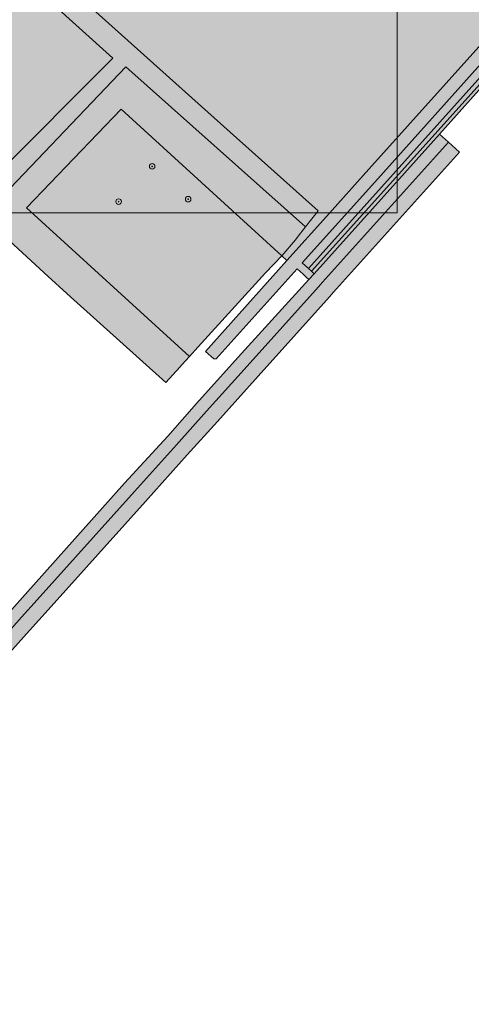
# Model space of a CAD drawing. Extents: x 101956 to 105180, y 476926 to 481317.
# Tile 550 of 649: x 104874 to 104938, y 479895 to 480036. Entities that reach past the tile are written whole.
import ezdxf

# ---------------------------------------------------------------- set-up
doc = ezdxf.new("R2010")
doc.units = 0
doc.header["$LTSCALE"] = 0.5
for name, color, linetype, lineweight in [('B-WE-GR-BEPLANTING_CULTUUR_BOSPLANTSOEN-GV', 90, 'Continuous', 18), ('B-WE-GR-BOOM-S', 90, 'Continuous', 25), ('B-WE-GR-GROENVOORZIENING-GV', 80, 'Continuous', 18), ('B-WE-GR-HAAG-GV', 90, 'Continuous', 13), ('B-WE-OG-TERREIN_CULTUURSCHEIDING-GV', 7, 'Continuous', 18), ('B-WE-OG-TERREIN_ERF-GV', 7, 'Continuous', 18), ('B-WE-OG-WEG-GV', 7, 'Continuous', 18), ('B-WE-VH-VERHARDING_ASFALT-GV', 252, 'Continuous', 18), ('B-WE-VH-VERHARDING_HALFVERHARDING-GV', 252, 'Continuous', 18), ('B-WE-VH-VERHARDING_TEGEL-GV', 252, 'Continuous', 18)]:
    doc.layers.add(name, color=color, linetype=linetype, lineweight=lineweight)
for name, color, linetype, lineweight, true_color in [('B-WE-GR-BEPLANTING_CULTUUR_BOSPLANTSOEN-V', 7, 'Continuous', 18, 0xa5a552), ('B-WE-GR-GROENVOORZIENING-V', 7, 'Continuous', 18, 0x67a552), ('B-WE-GR-HAAG-V', 7, 'Continuous', 18, 0x67a552), ('B-WE-OG-TERREIN_CULTUURSCHEIDING-V', 7, 'Continuous', 18, 0x28c846), ('B-WE-OG-TERREIN_ERF-V', 7, 'Continuous', 18, 0x28c846), ('B-WE-OG-WEG-V', 7, 'Continuous', 18, 0xcdcdcd), ('B-WE-VH-VERHARDING_ASFALT-V', 7, 'Continuous', 18, 0xcdcdcd), ('B-WE-VH-VERHARDING_HALFVERHARDING-V', 7, 'Continuous', 18, 0xd7aa8c), ('B-WE-VH-VERHARDING_TEGEL-V', 7, 'Continuous', 18, 0xcdcdcd)]:
    doc.layers.add(name, color=color, linetype=linetype, lineweight=lineweight, true_color=true_color)
doc.layers.add('X-XX-AL-HULPLIJN-G', color=7, linetype='Continuous', lineweight=18, plot=False)

# ---------------------------------------------------------------- blocks, each defined once
blk = doc.blocks.new('SGR-BOOM_01-SO')
at = {"linetype": 'ByBlock', "lineweight": 18}
h = blk.add_hatch(color=0, dxfattribs=at)
h.dxf.hatch_style = 1
edge = h.paths.add_edge_path()
edge.add_arc((0, 0), 0.25, 0, 360)
at = {"color": 0, "linetype": 'ByBlock', "lineweight": 18}
for radius in [2, 0.25]:
    blk.add_circle((0, 0), radius, dxfattribs=at)

msp = doc.modelspace()

# ---------------------------------------------------------------- hatches: boundary and pattern name
at = {"layer": 'B-WE-GR-BEPLANTING_CULTUUR_BOSPLANTSOEN-V'}
for points in [[(104856.162, 480019.031), (104860.777, 480014.866), (104866.132, 480009.978), (104868.287, 480008.124), (104888.842, 480029.633), (104914.657, 480006.621), (104916.442, 480008.929), (104903.794, 480020.242), (104833.999, 480082.858), (104833.637, 480083.183), (104812.113, 480058.781), (104816.263, 480055.036), (104835.595, 480077.228), (104886.975, 480030.899), (104869.945, 480013.868), (104859.842, 480022.816)], [(104874.538, 480009.364), (104888.142, 480023.559), (104911.26, 480002.444), (104913.198, 480004.734), (104913.467, 480005.081), (104914.657, 480006.621), (104888.842, 480029.633), (104868.287, 480008.124), (104877.106, 480000), (104880.871, 479996.531), (104894.584, 479984.223), (104894.594, 479984.234), (104896.578, 479986.43), (104896.874, 479986.757), (104897.951, 479987.95)]]:
    msp.add_hatch(color=256, dxfattribs=at).paths.add_polyline_path(points)
at = {"layer": 'B-WE-GR-GROENVOORZIENING-V'}
msp.add_hatch(color=256, dxfattribs=at).paths.add_polyline_path([(104944.899, 480032.962), (104944.452, 480033.362), (104915.053, 480000.645), (104915.497, 480000.242)])
at = {"layer": 'B-WE-GR-HAAG-V'}
msp.add_hatch(color=256, dxfattribs=at).paths.add_polyline_path([(104944.899, 480032.962), (104944.452, 480033.362), (104915.053, 480000.645), (104915.497, 480000.242)])
at = {"layer": 'B-WE-OG-TERREIN_CULTUURSCHEIDING-V'}
for points in [[(104944.452, 480033.362), (104943.535, 480034.183), (104925.03, 480013.527), (104914.184, 480001.435), (104915.053, 480000.645)], [(104874.538, 480009.364), (104897.951, 479987.95), (104899.181, 479989.312), (104899.235, 479989.371), (104908.91, 480000), (104911.26, 480002.444), (104888.142, 480023.559)]]:
    msp.add_hatch(color=256, dxfattribs=at).paths.add_polyline_path(points)
at = {"layer": 'B-WE-OG-TERREIN_ERF-V'}
h = msp.add_hatch(color=256, dxfattribs=at)
h.paths.add_polyline_path([(105019.769, 480122.013), (105019.34, 480122.406), (105023.612, 480127.222), (105024.081, 480126.853), (105024.09, 480126.863), (105025.612, 480128.593), (105024.877, 480129.21), (105019.85, 480133.815), (105018.843, 480132.755), (105018.261, 480132.42), (105017.56, 480132.363), (105016.913, 480132.648), (105007.49, 480141.267), (104987.694, 480159.372), (104961.04, 480183.29), (104941.345, 480201.932), (104940.558, 480202.158), (104924.931, 480184.819), (104903.624, 480160.777), (104896.671, 480153.093), (104883.944, 480139.029), (104851.737, 480102.85), (104851.169, 480102.147), (104850.897, 480101.34), (104851.024, 480100.549), (104850.652, 480099.799), (104840.68, 480089.274), (104840.124, 480089.214), (104839.465, 480089.241), (104833.999, 480082.858), (104903.794, 480020.242), (104916.442, 480008.929), (104914.657, 480006.621), (104913.467, 480005.081), (104913.198, 480004.734), (104911.26, 480002.444), (104911.983, 480001.778), (104917.643, 480008.103), (104923.76, 480014.938), (104951.545, 480045.875), (104950.513, 480047.491), (104948.914, 480049.264), (104955.032, 480055.239), (104959.817, 480060.042), (104962.25, 480057.862), (104978.736, 480076.189), (104978.938, 480076.414), (104978.09, 480077.175), (104982.267, 480081.814), (104983.077, 480081.015), (105000.436, 480100.39)])
h.paths.add_polyline_path([(104977.9, 480123.71), (104975.394, 480120.922), (104976.299, 480120.109), (104971.802, 480115.106), (104964.041, 480122.081), (104965.111, 480123.272), (104961.72, 480126.319), (104966.169, 480131.27), (104969.56, 480128.222), (104971.05, 480129.88)], flags=16)
h.paths.add_polyline_path([(104907.164, 480106.866), (104927.682, 480088.469), (104900.579, 480058.24), (104896.694, 480061.723), (104893.91, 480058.618), (104897.446, 480055.447), (104883.939, 480040.383), (104836.396, 480083.011), (104850.015, 480097.968), (104882.385, 480068.718), (104885.464, 480071.792), (104863.352, 480091.618), (104890.455, 480121.847), (104886.835, 480125.551), (104885.895, 480126.438), (104923.595, 480167.518), (104949.595, 480144.118), (104953.17, 480148.09), (104963.57, 480138.73), (104942.041, 480114.679), (104926.381, 480128.696)], flags=16)
at = {"layer": 'B-WE-OG-WEG-V'}
msp.add_hatch(color=256, dxfattribs=at).paths.add_polyline_path([(104933.901, 480019.952), (104945.263, 480032.637), (104944.899, 480032.962), (104915.497, 480000.242), (104915.91, 479999.866)])
at = {"layer": 'B-WE-VH-VERHARDING_ASFALT-V'}
for points in [[(104890.092, 479968.553), (104896.101, 479975.266), (104900.42, 479980.081), (104906.271, 479986.587), (104916.51, 479998.003), (104917.103, 479998.663), (104935.191, 480018.793), (104933.901, 480019.952), (104915.91, 479999.866), (104915.108, 479999.06), (104904.959, 479987.885), (104898.992, 479981.196), (104894.866, 479976.512), (104888.657, 479969.719), (104874.375, 479953.745), (104872.442, 479951.569), (104858.056, 479935.475), (104857.338, 479934.69), (104846.795, 479922.95), (104839.864, 479915.281), (104836.943, 479911.937), (104836.187, 479911.139), (104823.912, 479897.469), (104825.253, 479896.317), (104832.17, 479904.018), (104837.586, 479910.046), (104838.193, 479910.721), (104841.334, 479914.202), (104848.003, 479921.691), (104851.872, 479925.945), (104858.737, 479933.605), (104859.344, 479934.277), (104870.566, 479946.804), (104873.843, 479950.464), (104875.669, 479952.492)], [(104891.652, 479967.104), (104897.661, 479973.816), (104901.98, 479978.631), (104907.831, 479985.138), (104918.069, 479996.553), (104918.662, 479997.213), (104936.751, 480017.343), (104935.191, 480018.793), (104917.103, 479998.663), (104916.51, 479998.003), (104906.271, 479986.587), (104900.42, 479980.081), (104896.101, 479975.266), (104890.092, 479968.553), (104875.669, 479952.492), (104873.843, 479950.464), (104870.566, 479946.804), (104859.344, 479934.277), (104858.737, 479933.605), (104851.872, 479925.945), (104848.003, 479921.691), (104841.334, 479914.202), (104838.193, 479910.721), (104837.586, 479910.046), (104832.17, 479904.018), (104825.253, 479896.317), (104827.039, 479894.773), (104833.729, 479902.568), (104839.146, 479908.596), (104839.752, 479909.271), (104842.893, 479912.752), (104849.562, 479920.241), (104853.431, 479924.495), (104860.296, 479932.155), (104860.903, 479932.827), (104872.125, 479945.354), (104875.403, 479949.014), (104877.229, 479951.042)]]:
    msp.add_hatch(color=256, dxfattribs=at).paths.add_polyline_path(points)
at = {"layer": 'B-WE-VH-VERHARDING_HALFVERHARDING-V'}
msp.add_hatch(color=256, dxfattribs=at).paths.add_polyline_path([(104835.595, 480077.228), (104816.263, 480055.036), (104819.654, 480051.976), (104823.616, 480055.723), (104855.512, 480025.991), (104852.512, 480022.325), (104856.162, 480019.031), (104859.842, 480022.816), (104869.945, 480013.868), (104886.975, 480030.899)])
at = {"layer": 'B-WE-VH-VERHARDING_TEGEL-V'}
msp.add_hatch(color=256, dxfattribs=at).paths.add_polyline_path([(104943.535, 480034.183), (104944.452, 480033.362), (104944.899, 480032.962), (104945.263, 480032.637), (104945.995, 480033.452), (104945.638, 480033.772), (104945.192, 480034.173), (104944.269, 480035.002), (104952.595, 480044.278), (104951.545, 480045.875), (104923.76, 480014.938), (104917.643, 480008.103), (104911.983, 480001.778), (104900.271, 479988.691), (104901.472, 479987.615), (104901.822, 479987.628), (104913.459, 480000.583), (104914.3, 479999.806), (104914.741, 479999.399), (104915.108, 479999.06), (104915.91, 479999.866), (104915.497, 480000.242), (104915.053, 480000.645), (104914.184, 480001.435), (104925.03, 480013.527)])

# ---------------------------------------------------------------- linework, layer by layer
at = {"layer": 'B-WE-GR-BEPLANTING_CULTUUR_BOSPLANTSOEN-GV', "flags": 128}
for points in [[(104856.162, 480019.031), (104860.777, 480014.866), (104866.132, 480009.978), (104868.287, 480008.124), (104888.842, 480029.633), (104914.657, 480006.621), (104916.442, 480008.929), (104903.794, 480020.242), (104833.999, 480082.858), (104833.637, 480083.183), (104812.113, 480058.781), (104816.263, 480055.036), (104835.595, 480077.228), (104886.975, 480030.899), (104869.945, 480013.868), (104859.842, 480022.816)], [(104874.538, 480009.364), (104888.142, 480023.559), (104911.26, 480002.444), (104913.198, 480004.734), (104913.467, 480005.081), (104914.657, 480006.621), (104888.842, 480029.633), (104868.287, 480008.124), (104877.106, 480000), (104880.871, 479996.531), (104894.584, 479984.223), (104894.594, 479984.234), (104896.578, 479986.43), (104896.874, 479986.757), (104897.951, 479987.95)]]:
    msp.add_lwpolyline(points, close=True, dxfattribs=at)
at = {"layer": 'B-WE-GR-GROENVOORZIENING-GV', "flags": 128}
msp.add_lwpolyline([(104944.899, 480032.962), (104944.452, 480033.362), (104915.053, 480000.645), (104915.497, 480000.242)], close=True, dxfattribs=at)
at = {"layer": 'B-WE-GR-HAAG-GV', "flags": 128}
msp.add_lwpolyline([(104944.899, 480032.962), (104944.452, 480033.362), (104915.053, 480000.645), (104915.497, 480000.242)], close=True, dxfattribs=at)
at = {"layer": 'B-WE-OG-TERREIN_CULTUURSCHEIDING-GV', "flags": 128}
for points in [[(104944.452, 480033.362), (104943.535, 480034.183), (104925.03, 480013.527), (104914.184, 480001.435), (104915.053, 480000.645)], [(104874.538, 480009.364), (104897.951, 479987.95), (104899.181, 479989.312), (104899.235, 479989.371), (104908.91, 480000), (104911.26, 480002.444), (104888.142, 480023.559)]]:
    msp.add_lwpolyline(points, close=True, dxfattribs=at)
at = {"layer": 'B-WE-OG-TERREIN_ERF-GV', "flags": 128}
msp.add_lwpolyline([(104883.944, 480139.029), (104851.737, 480102.85), (104851.169, 480102.147), (104850.897, 480101.34), (104851.024, 480100.549), (104850.652, 480099.799), (104840.68, 480089.274), (104840.124, 480089.214), (104839.465, 480089.241), (104833.999, 480082.858), (104903.794, 480020.242), (104916.442, 480008.929), (104914.657, 480006.621), (104913.467, 480005.081), (104913.198, 480004.734), (104911.26, 480002.444), (104911.983, 480001.778), (104917.643, 480008.103), (104923.76, 480014.938), (104951.545, 480045.875)], dxfattribs=at)
at = {"layer": 'B-WE-OG-WEG-GV', "flags": 128}
msp.add_lwpolyline([(104933.901, 480019.952), (104945.263, 480032.637), (104944.899, 480032.962), (104915.497, 480000.242), (104915.91, 479999.866)], close=True, dxfattribs=at)
at = {"layer": 'B-WE-VH-VERHARDING_ASFALT-GV', "flags": 128}
for points in [[(104870.566, 479946.804), (104873.843, 479950.464), (104875.669, 479952.492), (104890.092, 479968.553), (104896.101, 479975.266), (104900.42, 479980.081), (104906.271, 479986.587), (104916.51, 479998.003), (104917.103, 479998.663), (104935.191, 480018.793), (104933.901, 480019.952), (104915.91, 479999.866), (104915.108, 479999.06), (104904.959, 479987.885), (104898.992, 479981.196), (104894.866, 479976.512), (104888.657, 479969.719), (104874.375, 479953.745), (104872.442, 479951.569)], [(104872.125, 479945.354), (104875.403, 479949.014), (104877.229, 479951.042), (104891.652, 479967.104), (104897.661, 479973.816), (104901.98, 479978.631), (104907.831, 479985.138), (104918.069, 479996.553), (104918.662, 479997.213), (104936.751, 480017.343), (104935.191, 480018.793), (104917.103, 479998.663), (104916.51, 479998.003), (104906.271, 479986.587), (104900.42, 479980.081), (104896.101, 479975.266), (104890.092, 479968.553), (104875.669, 479952.492), (104873.843, 479950.464), (104870.566, 479946.804)]]:
    msp.add_lwpolyline(points, dxfattribs=at)
at = {"layer": 'B-WE-VH-VERHARDING_HALFVERHARDING-GV', "flags": 128}
msp.add_lwpolyline([(104835.595, 480077.228), (104816.263, 480055.036), (104819.654, 480051.976), (104823.616, 480055.723), (104855.512, 480025.991), (104852.512, 480022.325), (104856.162, 480019.031), (104859.842, 480022.816), (104869.945, 480013.868), (104886.975, 480030.899)], close=True, dxfattribs=at)
at = {"layer": 'B-WE-VH-VERHARDING_TEGEL-GV', "flags": 128}
msp.add_lwpolyline([(104951.545, 480045.875), (104923.76, 480014.938), (104917.643, 480008.103), (104911.983, 480001.778), (104900.271, 479988.691), (104901.472, 479987.615), (104901.822, 479987.628), (104913.459, 480000.583), (104914.3, 479999.806), (104914.741, 479999.399), (104915.108, 479999.06), (104915.91, 479999.866), (104915.497, 480000.242), (104915.053, 480000.645), (104914.184, 480001.435), (104925.03, 480013.527), (104943.535, 480034.183)], dxfattribs=at)
at = {"layer": 'X-XX-AL-HULPLIJN-G'}
msp.add_lwpolyline([(104024.513, 480795.088), (104927.821, 480795.088), (104927.821, 480008.634), (104024.513, 480008.634)], close=True, dxfattribs=at)

# ---------------------------------------------------------------- block references
at = {"layer": 'B-WE-GR-BOOM-S', "xscale": 0.2, "yscale": 0.2, "zscale": 0.2}
for p in [(104892.615, 480015.317), (104887.786, 480010.247), (104897.781, 480010.592)]:
    msp.add_blockref('SGR-BOOM_01-SO', p, dxfattribs=at)

doc.saveas('drawing.dxf')
